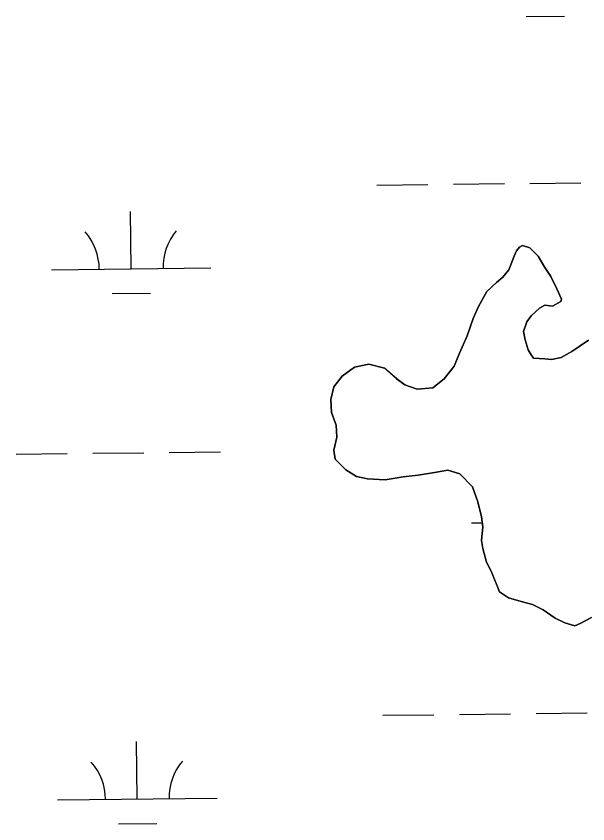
# Model space of a CAD drawing. Extents: x 3684037 to 3722149, y 433263 to 459021.
# Drawn here: x 3717017 to 3717376, y 450086 to 450593 of the extents above; entities that cross this region are included whole.
import ezdxf

# ---------------------------------------------------------------- set-up
doc = ezdxf.new("R2010")
doc.units = 0
doc.layers.add('V-TOPO-SHOR', color=7, linetype='Continuous')
doc.layers.add('V-WETL-SWMP', color=7, linetype='Continuous')

msp = doc.modelspace()

# ---------------------------------------------------------------- linework, layer by layer
at = {"layer": 'V-TOPO-SHOR'}
msp.add_lwpolyline([(3717377.77, 450215.38), (3717370.66, 450211.62), (3717367.34, 450210.21), (3717361.19, 450212.12), (3717355.05, 450214.98), (3717347.5, 450220.21), (3717340.88, 450223.54), (3717333.79, 450225.46), (3717325.76, 450227.85), (3717320.09, 450231.66), (3717318.21, 450236.4), (3717314.93, 450244.45), (3717312.11, 450250.14), (3717309.77, 450258.66), (3717308.84, 450263.87), (3717309.82, 450272.39), (3717308.89, 450278.54), (3717306.56, 450288.01), (3717303.27, 450297.49), (3717295.26, 450305.56), (3717287.69, 450307.95), (3717280.59, 450306.55), (3717269.23, 450304.7), (3717259.76, 450303.78), (3717248.4, 450301.93), (3717237.52, 450302.43), (3717230.43, 450303.88), (3717223.81, 450308.16), (3717217.21, 450314.8), (3717216.28, 450320.48), (3717218.2, 450328.52), (3717217.75, 450336.1), (3717214.94, 450344.15), (3717214.49, 450352.19), (3717216.41, 450360.23), (3717221.64, 450366.84), (3717229.23, 450372.49), (3717238.23, 450374.36), (3717248.16, 450371.96), (3717255.7, 450365.31), (3717260.9, 450361.51), (3717268.46, 450358.64), (3717278.4, 450359.55), (3717285.52, 450365.21), (3717291.69, 450373.23), (3717295.03, 450381.27), (3717299.8, 450392.14), (3717303.62, 450403.01), (3717306.96, 450410.57), (3717312.19, 450420.01), (3717318.37, 450425.67), (3717322.16, 450428.97), (3717325.96, 450433.69), (3717329.3, 450442.2), (3717330.73, 450445.5), (3717332.63, 450447.86), (3717334.53, 450448.8), (3717339.25, 450447.37), (3717344.44, 450442.15), (3717348.68, 450435.03), (3717352.45, 450429.34), (3717356.21, 450421.76), (3717359.02, 450415.12), (3717358.54, 450413.71), (3717353.33, 450410.89), (3717348.6, 450411.38), (3717345.28, 450409.49), (3717340.06, 450404.78), (3717337.21, 450401), (3717335.3, 450394.86), (3717336.23, 450389.65), (3717338.1, 450383.49), (3717339.98, 450380.17), (3717341.39, 450378.28), (3717348.49, 450377.78), (3717352.75, 450377.29), (3717358.9, 450378.69), (3717365.54, 450382.46), (3717375.97, 450389.52)], dxfattribs=at)
at = {"layer": 'V-WETL-SWMP'}
for p, q in [((3717336.86, 450592.49), (3717360.86, 450592.77)), ((3717291.24, 450487.31), (3717323.24, 450487.68)), ((3717339.24, 450487.87), (3717371.24, 450488.24)), ((3717243.24, 450486.75), (3717275.24, 450487.13)), ((3717089.25, 450434.22), (3717088.83, 450470.21)), ((3717332.63, 450447.86), (3717330.73, 450445.5)), ((3717334.53, 450448.8), (3717332.63, 450447.86)), ((3717339.26, 450447.37), (3717334.53, 450448.8)), ((3717344.44, 450442.15), (3717339.26, 450447.37)), ((3717329.3, 450442.2), (3717325.96, 450433.69)), ((3717330.73, 450445.5), (3717329.3, 450442.2)), ((3717348.68, 450435.03), (3717344.44, 450442.15)), ((3717039.26, 450433.63), (3717139.25, 450434.8)), ((3717325.96, 450433.69), (3717322.16, 450428.97)), ((3717352.45, 450429.34), (3717348.68, 450435.03)), ((3717322.16, 450428.97), (3717318.36, 450425.67)), ((3717356.21, 450421.76), (3717352.45, 450429.34)), ((3717318.36, 450425.67), (3717312.19, 450420.01)), ((3717359.02, 450415.13), (3717356.21, 450421.76)), ((3717077.43, 450418.65), (3717101.43, 450418.93)), ((3717312.19, 450420.01), (3717306.96, 450410.57)), ((3717353.33, 450410.89), (3717358.55, 450413.71)), ((3717358.55, 450413.71), (3717359.02, 450415.13)), ((3717306.96, 450410.57), (3717303.62, 450403.01)), ((3717340.06, 450404.78), (3717345.28, 450409.49)), ((3717345.28, 450409.49), (3717348.6, 450411.38)), ((3717348.6, 450411.38), (3717353.33, 450410.89)), ((3717303.62, 450403.01), (3717299.8, 450392.14)), ((3717337.21, 450401), (3717340.06, 450404.78)), ((3717335.3, 450394.86), (3717337.21, 450401)), ((3717299.8, 450392.14), (3717295.03, 450381.27)), ((3717336.23, 450389.65), (3717335.3, 450394.86)), ((3717338.1, 450383.49), (3717336.23, 450389.65)), ((3717375.97, 450389.52), (3717365.54, 450382.46)), ((3717295.03, 450381.27), (3717291.69, 450373.23)), ((3717339.98, 450380.17), (3717338.1, 450383.49)), ((3717365.54, 450382.46), (3717358.9, 450378.69)), ((3717341.39, 450378.28), (3717339.98, 450380.17)), ((3717348.49, 450377.78), (3717341.39, 450378.28)), ((3717352.75, 450377.29), (3717348.49, 450377.78)), ((3717358.9, 450378.69), (3717352.75, 450377.29)), ((3717229.23, 450372.49), (3717221.64, 450366.84)), ((3717238.23, 450374.36), (3717229.23, 450372.49)), ((3717248.16, 450371.96), (3717238.23, 450374.36)), ((3717255.71, 450365.31), (3717248.16, 450371.96)), ((3717291.69, 450373.23), (3717285.52, 450365.21)), ((3717221.64, 450366.84), (3717216.41, 450360.23)), ((3717260.9, 450361.51), (3717255.71, 450365.31)), ((3717268.46, 450358.64), (3717260.9, 450361.51)), ((3717285.52, 450365.21), (3717278.4, 450359.56)), ((3717216.41, 450360.23), (3717214.5, 450352.2)), ((3717278.4, 450359.56), (3717268.46, 450358.64)), ((3717214.5, 450352.2), (3717214.94, 450344.15)), ((3717214.94, 450344.15), (3717217.75, 450336.1)), ((3717217.75, 450336.1), (3717218.2, 450328.52)), ((3717218.2, 450328.52), (3717216.28, 450320.49)), ((3717216.28, 450320.49), (3717217.21, 450314.8)), ((3717017.19, 450317.94), (3717049.19, 450318.31)), ((3717065.19, 450318.5), (3717097.19, 450318.87)), ((3717113.19, 450319.05), (3717145.18, 450319.43)), ((3717217.21, 450314.8), (3717223.81, 450308.16)), ((3717223.81, 450308.16), (3717230.43, 450303.88)), ((3717269.23, 450304.7), (3717280.59, 450306.55)), ((3717280.59, 450306.55), (3717287.69, 450307.95)), ((3717287.69, 450307.95), (3717295.26, 450305.56)), ((3717295.26, 450305.56), (3717303.27, 450297.49)), ((3717230.43, 450303.88), (3717237.52, 450302.44)), ((3717237.52, 450302.44), (3717248.4, 450301.93)), ((3717248.4, 450301.93), (3717259.76, 450303.78)), ((3717259.76, 450303.78), (3717269.23, 450304.7)), ((3717303.27, 450297.49), (3717306.56, 450288.01)), ((3717306.56, 450288.01), (3717308.89, 450278.54)), ((3717302.56, 450274.82), (3717309.44, 450274.9)), ((3717308.89, 450278.54), (3717309.82, 450272.39)), ((3717309.82, 450272.39), (3717308.84, 450263.87)), ((3717308.84, 450263.87), (3717309.77, 450258.66)), ((3717309.77, 450258.66), (3717312.11, 450250.14)), ((3717312.11, 450250.14), (3717314.93, 450244.45)), ((3717314.93, 450244.45), (3717320.09, 450231.66)), ((3717320.09, 450231.66), (3717325.76, 450227.86)), ((3717325.76, 450227.86), (3717333.79, 450225.46)), ((3717333.79, 450225.46), (3717340.89, 450223.55)), ((3717340.89, 450223.55), (3717347.5, 450220.21)), ((3717347.5, 450220.21), (3717355.05, 450214.98)), ((3717355.05, 450214.98), (3717361.2, 450212.12)), ((3717370.66, 450211.62), (3717377.77, 450215.38)), ((3717361.2, 450212.12), (3717367.34, 450210.21)), ((3717367.34, 450210.21), (3717370.66, 450211.62)), ((3717247.12, 450154.1), (3717279.11, 450154.47)), ((3717295.11, 450154.66), (3717327.11, 450155.03)), ((3717343.11, 450155.22), (3717375.11, 450155.59)), ((3717093.12, 450101.56), (3717092.71, 450137.56)), ((3717043.13, 450100.98), (3717143.12, 450102.14)), ((3717081.3, 450085.99), (3717105.3, 450086.27))]:
    msp.add_line(p, q, dxfattribs=at)
for centre, start, end in [((3717034.01, 450434.05), 359.8949, 41.4385), ((3717144.49, 450435.33), 139.8949, 181.4385), ((3717037.88, 450101.39), 359.8949, 41.4385), ((3717148.36, 450102.68), 139.8949, 181.4385)]:
    msp.add_arc(centre, 35.25, start, end, dxfattribs=at)

doc.saveas('drawing.dxf')
